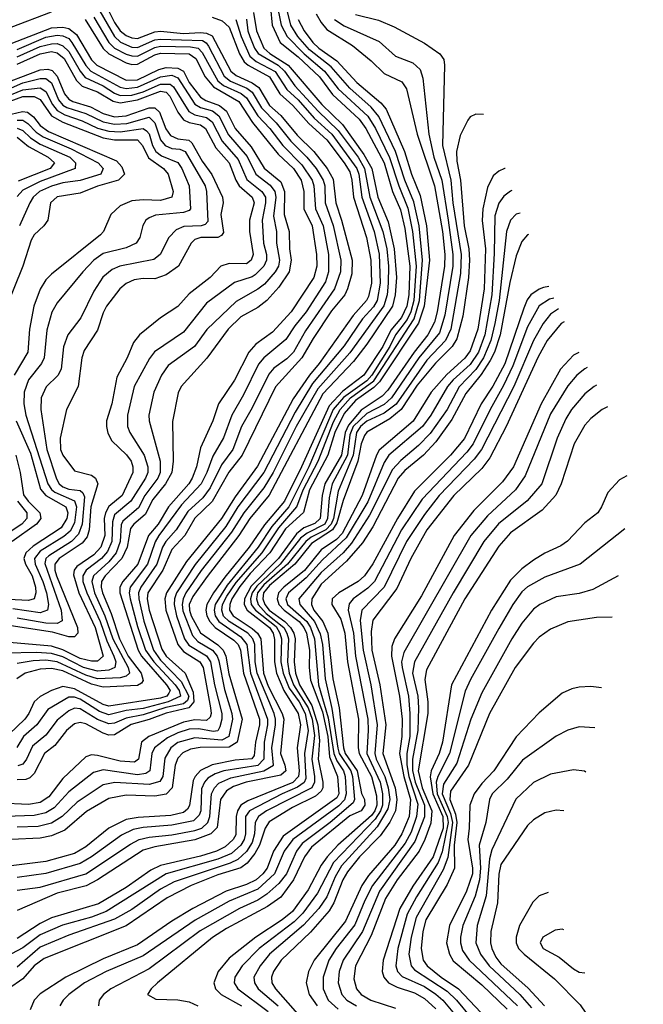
# Model space of a CAD drawing. Header units: inches. Extents: x 501365 to 657855, y 482276 to 547543.
# Tile 918 of 957: x 644259 to 646433, y 485076 to 488509. Entities that reach past the tile are written whole.
import ezdxf

# ---------------------------------------------------------------- set-up
doc = ezdxf.new("R2010")
doc.units = ezdxf.units.IN
doc.header["$MEASUREMENT"] = 0
doc.layers.add('A6448', color=7, linetype='Continuous')

msp = doc.modelspace()

# ---------------------------------------------------------------- linework, layer by layer
at = {"layer": 'A6448', "color": 5}
for points, elevation in [([(644250, 485473.4), (644330, 485484.6), (644489.2, 485530.7), (644645.6, 485634.4), (644676.2, 485650), (644710, 485658.1), (644790, 485666.4), (644870, 485681.5), (644893.8, 485690), (644915.6, 485710), (644922.2, 485730), (644927.7, 485810), (644937.8, 485830), (644953.8, 485846.2), (644994.8, 485865.2), (645110.6, 485890), (645144, 485910), (645138.3, 485970), (645151.4, 486050), (645150.6, 486070), (645145.9, 486090), (645087.1, 486230), (645080.4, 486270), (645079.1, 486330), (645071.7, 486350), (645054.2, 486370), (644989.1, 486410), (644970, 486429.6), (644964.1, 486450), (644966.6, 486470), (644980.9, 486499.1), (645014, 486546), (645105.1, 486650), (645162.9, 486737.1), (645225.6, 486810), (645247.7, 486870), (645300.1, 486970), (645353.5, 487106.5), (645376, 487150), (645412.6, 487190), (645494, 487250), (645634.1, 487465.9), (645653, 487530), (645663.8, 487670), (645651.4, 487790), (645633.9, 487873.9), (645602.3, 487950), (645569.3, 488050), (645511.5, 488171.5), (645484.4, 488204.4), (645409.8, 488270), (645344.6, 488344.6), (645270, 488404), (645229.3, 488450), (645204.5, 488490), (645184.4, 488570)], 4360), ([(645154.5, 488570), (645171.2, 488490), (645191.4, 488450), (645251.5, 488390), (645322.2, 488330), (645370, 488268.1), (645472.4, 488172.4), (645500, 488130), (645548.8, 488028.8), (645580.8, 487930), (645612.3, 487852.3), (645628.6, 487770), (645641.3, 487650), (645633.8, 487530), (645623.2, 487490), (645610, 487464), (645568.9, 487410), (645549.6, 487370), (645487.2, 487270), (645469.9, 487250), (645388.3, 487191.7), (645352.5, 487150), (645267.5, 486950), (645197.9, 486810), (645138.7, 486741.3), (645091.1, 486670), (644982.4, 486537.7), (644940.8, 486470), (644937.4, 486450), (644941, 486430), (644953.7, 486410), (645030, 486357.6), (645051.5, 486330), (645064.3, 486230), (645122.8, 486070), (645123.3, 486050), (645111.2, 485990), (645109.9, 485930), (645090, 485908.7), (644970.6, 485889.4), (644940.5, 485879.5), (644915.7, 485864.3), (644903, 485850), (644892.8, 485827.2), (644890.2, 485750), (644885.2, 485734.8), (644864.6, 485715.4), (644790, 485700.1), (644690, 485692.3), (644655.1, 485684.9), (644614.6, 485665.4), (644510, 485589.7), (644470, 485566.2), (644350, 485531.6), (644250, 485518.1)], 4340), ([(644560, 488560), (644590, 488499.8), (644610, 488470.7), (644630, 488454.4), (644650, 488445.5), (644670, 488443.8), (644730, 488466.5), (644750, 488469.2), (644830, 488461.5), (644890, 488464.2), (644910, 488461.9), (644930, 488453.2), (644995.5, 488330), (645014.2, 488314.2), (645070, 488289.4), (645092.5, 488272.5), (645129.9, 488210), (645170, 488174.7), (645226.1, 488106.1), (645284.7, 488050), (645331, 487990), (645352.5, 487952.5), (645361.2, 487870), (645381.7, 487810), (645417.9, 487670), (645416.8, 487623.2), (645402.6, 487570), (645392.4, 487550), (645346.6, 487493.4), (645282.5, 487397.5), (645243.4, 487330), (645150.8, 487229.2), (645035.3, 486990), (644988.6, 486931.4), (644930, 486829.1), (644869.4, 486770.6), (644835, 486710), (644790, 486662.1), (644758.3, 486590), (644706.5, 486510), (644703.5, 486490), (644710.4, 486450), (644754.4, 486314.4), (644770, 486290), (644835.8, 486230), (644864.5, 486164.5), (644866.2, 486130), (644848.5, 486110), (644770, 486091.3), (644710, 486068.5), (644648.2, 486051.8), (644590, 486014.8), (644570, 486014.4), (644550, 486020.8), (644490, 486053.7), (644470, 486058.6), (644450, 486053.8), (644421.9, 486030), (644382, 485978), (644345.9, 485950), (644310, 485880.1), (644294.4, 485865.6), (644280, 485860), (644250, 485857.8)], 4180), ([(645074.4, 488534.4), (645085.1, 488470), (645110.5, 488410), (645131.1, 488391.1), (645195.7, 488350), (645313, 488213), (645384.2, 488144.2), (645459.5, 488039.5), (645487, 487990), (645507.8, 487890), (645544, 487804), (645565.1, 487710), (645573.2, 487610), (645568.3, 487550), (645558.5, 487510), (645470, 487378.1), (645422.5, 487317.5), (645315.7, 487204.3), (645128.9, 486851.1), (645061.9, 486770), (645022.9, 486710), (644912.5, 486567.5), (644862.5, 486497.5), (644850, 486470), (644850.7, 486450), (644857.4, 486430), (644890, 486370.5), (644950, 486329.3), (644968.6, 486310), (644977.6, 486290), (644988, 486228), (645035, 486070), (645017.7, 485990), (644990, 485971.9), (644888.6, 485971.4), (644854.9, 485965.1), (644827.5, 485952.5), (644810, 485933.4), (644800.7, 485910), (644790.8, 485830), (644770, 485808.7), (644730, 485801.9), (644630, 485805.3), (644570, 485793.8), (644492.4, 485747.6), (644417.1, 485682.9), (644370, 485663.2), (644330, 485654.8), (644229.3, 485650)], 4280), ([(645133.2, 488550), (645139.5, 488490), (645167, 488430), (645230, 488380), (645304.7, 488310), (645350, 488248.3), (645442.5, 488162.5), (645466, 488130), (645529.5, 488009.5), (645559.3, 487910), (645586.5, 487846.5), (645601.5, 487781.5), (645619.9, 487650), (645615.4, 487550), (645609.2, 487510), (645590, 487471), (645553.7, 487426.3), (645525.6, 487370), (645458.8, 487270), (645385.8, 487214.2), (645337.8, 487162.2), (645242.2, 486950), (645182.1, 486830), (645112.4, 486747.6), (645059.2, 486670), (644974.9, 486565.1), (644934.6, 486510), (644912, 486470), (644908.4, 486450), (644912.1, 486430), (644922.4, 486410), (644941, 486390), (645005.8, 486345.8), (645020.4, 486330), (645029.3, 486310), (645040, 486230), (645095.2, 486070), (645095.5, 486050), (645081, 485990), (645076.8, 485943.2), (645068.1, 485931.9), (645010, 485926.8), (644930, 485910.3), (644889, 485891), (644870.5, 485870), (644864.3, 485855.7), (644850.8, 485769.2), (644844.3, 485755.6), (644830, 485744), (644786.4, 485733.6), (644672.6, 485727.4), (644630, 485720.1), (644570.5, 485690), (644490, 485624.9), (644450, 485602), (644350, 485573.9), (644230, 485558.6)], 4320), ([(644230, 488483.4), (644370, 488536)], 4120), ([(645293.3, 488530), (645310, 488499.6), (645330, 488475.5), (645419.1, 488419.1), (645485.1, 488365.1), (645530, 488321.6), (645592, 488292), (645608.1, 488268.1), (645645.3, 488110), (645705.6, 487930), (645732.9, 487770), (645741.1, 487690), (645740.4, 487650), (645714.6, 487490), (645705.2, 487454.8), (645682.4, 487410), (645634.2, 487350), (645543.2, 487216.8), (645523.3, 487196.7), (645450, 487147.2), (645405.1, 487094.9), (645394, 487070), (645381.6, 486990), (645323.4, 486890), (645314.2, 486850), (645306.5, 486770), (645287.6, 486752.4), (645250, 486736.8), (645223.7, 486716.3), (645161.7, 486630), (645066.6, 486533.4), (645043.3, 486490), (645041.6, 486470), (645052.1, 486450), (645130.6, 486390), (645142.6, 486370), (645148.1, 486348.1), (645147.7, 486270), (645154.9, 486230), (645179.7, 486170), (645230.6, 486090), (645238.5, 486050), (645226.4, 485970), (645233.5, 485890), (645231, 485870), (645211.5, 485848.5), (645054.3, 485785.7), (645030.3, 485769.7), (645018.6, 485750), (645014, 485730), (645012.9, 485667.1), (645004, 485650), (644975.2, 485624.8), (644945.3, 485610), (644890, 485592.4), (644750, 485560.2), (644716.9, 485543.1), (644630, 485483.3), (644534.4, 485425.6), (644370, 485377.6), (644330, 485357.6), (644250, 485305.3)], 4420), ([(645430, 488527.3), (645510, 488507.2), (645564.7, 488484.7), (645670, 488426.9), (645723.7, 488390), (645737.7, 488370), (645740.7, 488350), (645733.1, 488070), (645762.3, 487950), (645769.3, 487870), (645798.4, 487690), (645795.7, 487624.3), (645762.7, 487430), (645743.8, 487390), (645678.5, 487321.5), (645571.7, 487168.3), (645530, 487136.5), (645470, 487109.1), (645447.4, 487090), (645433.9, 487070), (645421.8, 486990), (645370, 486865.3), (645352.8, 486770), (645345.2, 486750), (645326.1, 486730), (645275.5, 486704.5), (645256.6, 486690), (645192.7, 486610), (645110, 486538.5), (645088.7, 486510), (645084.4, 486490), (645090.5, 486470), (645118.6, 486438.6), (645179.9, 486390), (645191, 486370), (645196, 486350), (645192.7, 486270), (645199.2, 486230), (645214.1, 486190), (645265.4, 486110), (645278.9, 486070), (645286.8, 486013.2), (645277.7, 485930), (645287.3, 485870), (645286.8, 485850), (645277.6, 485830), (645120.1, 485750), (645091.7, 485730), (645080.3, 485710), (645078.3, 485670), (645070, 485640.1), (645050, 485609), (645019.8, 485580.2), (644992.7, 485567.3), (644797.3, 485502.7), (644750, 485476.8), (644650, 485406.5), (644590, 485372.3), (644430, 485317), (644330, 485275.3), (644250, 485205.5)], 4460), ([(644538.8, 488538.8), (644589.9, 488450), (644611.1, 488431.1), (644650, 488413.4), (644670, 488412.2), (644730, 488438.6), (644750, 488441.5), (644896, 488436), (644909, 488429), (644917.2, 488417.2), (644972, 488312), (644994.2, 488294.2), (645050.8, 488270.8), (645070, 488256), (645102, 488202), (645153.7, 488150), (645205, 488085), (645260.8, 488030), (645292.5, 487990), (645316.8, 487950), (645322.5, 487930), (645324.2, 487870), (645351.9, 487791.9), (645379.1, 487670), (645377.8, 487630), (645356.9, 487570), (645255.5, 487424.5), (645213.3, 487350), (645190, 487326.5), (645145.5, 487294.5), (645127.3, 487272.7), (645070, 487155.3), (645032.8, 487090), (645001.9, 487010), (644963.2, 486956.8), (644922.9, 486877.1), (644897.9, 486842.1), (644845.8, 486794.2), (644804.8, 486730), (644768.9, 486690), (644757.5, 486670), (644736.8, 486610), (644681.9, 486530), (644673.8, 486510), (644674, 486490), (644692.2, 486412.2), (644726.1, 486310), (644750, 486276.2), (644821.8, 486201.8), (644849.2, 486150), (644844.4, 486135.6), (644830, 486123.1), (644768.9, 486111.1), (644690, 486085), (644630, 486073.9), (644590, 486055.6), (644570, 486053.3), (644530, 486069.1), (644470, 486105.4), (644450, 486108.2), (644430, 486099), (644390, 486066.1), (644350, 486013.6), (644303.7, 485976.3), (644282.6, 485930), (644270, 485913), (644253.1, 485906.9)], 4160), ([(644930, 488518.2), (644965, 488505), (644990, 488483.1), (645026.1, 488390), (645042.3, 488362.3), (645055.8, 488350), (645130.4, 488310), (645165.8, 488250), (645211.1, 488210), (645266.8, 488146.8), (645329.5, 488090), (645390.9, 488010), (645410, 487978.3), (645417.2, 487950), (645422.8, 487890), (645467.8, 487750), (645484, 487670), (645485.2, 487590), (645475.6, 487544.4), (645468.3, 487530), (645422.2, 487477.8), (645303.6, 487310), (645269.2, 487270), (645212.6, 487187.4), (645088, 486952), (645010, 486844.8), (644962.4, 486770), (644840.2, 486619.8), (644771.4, 486510), (644765.1, 486490), (644769.2, 486450), (644810.5, 486330), (644830, 486305.8), (644887.7, 486270), (644899.1, 486250), (644924.8, 486110), (644926.9, 486090), (644922.9, 486077.1), (644910, 486065), (644870, 486067.1), (644830, 486059.9), (644709.7, 486010), (644684.3, 485990), (644673.9, 485930), (644659.7, 485920.3), (644610, 485923.6), (644530, 485943.4), (644510, 485945), (644490, 485938.7), (644410, 485862.7), (644360.7, 485799.3), (644330, 485778.8), (644290, 485772.4), (644190, 485776.9)], 4220), ([(645356.5, 488510), (645390, 488487.3), (645513, 488433), (645570, 488381.9), (645630, 488358.8), (645655.8, 488335.8), (645664.8, 488304.8), (645685.1, 488110), (645703.1, 488030), (645730.8, 487950), (645753.1, 487810), (645769.4, 487690.6), (645768.9, 487650), (645741.8, 487478.2), (645722.9, 487417.1), (645650.2, 487330), (645556, 487190), (645530, 487167.6), (645470, 487136.3), (645422.1, 487090), (645410, 487061.3), (645401.9, 486990), (645349, 486890), (645338.4, 486841.6), (645332.9, 486770), (645322.5, 486750), (645261.2, 486718.8), (645238.6, 486701.4), (645167.6, 486610), (645085.9, 486534.1), (645069.9, 486510), (645063.8, 486490), (645066.4, 486470), (645080.8, 486450), (645153, 486393), (645166.6, 486370), (645171.8, 486350), (645170, 486270), (645177.7, 486230), (645198.6, 486178.6), (645233.8, 486130), (645254.1, 486090), (645265, 486030), (645252.2, 485950), (645257.1, 485862.9), (645251.2, 485848.7), (645227.5, 485832.5), (645173.9, 485810), (645060, 485750), (645046.7, 485730), (645047, 485670), (645042.3, 485650), (645029.8, 485630), (644998.1, 485601.9), (644950, 485581.8), (644769.9, 485530.1), (644560.8, 485399.2), (644510, 485379.4), (644408.4, 485351.6), (644330, 485317.8), (644270, 485272.8), (644190, 485230.2)], 4440), ([(645013.3, 488510), (645031.7, 488450), (645062, 488382), (645083.6, 488363.6), (645150, 488328.1), (645190, 488265.8), (645230, 488229.1), (645286.1, 488166.1), (645347.6, 488110), (645434.6, 487990), (645441.7, 487970), (645452.3, 487890), (645495.1, 487770), (645512, 487692), (645515.5, 487590), (645505.2, 487530), (645492.2, 487507.7), (645454.4, 487465.6), (645390, 487371.3), (645280, 487240.1), (645220, 487140), (645109.9, 486930.1), (645019.7, 486810), (644977.9, 486742.1), (644870.6, 486609.4), (644805.8, 486510), (644798.7, 486490), (644797.4, 486470), (644805.4, 486430), (644834, 486350), (644848.3, 486328.3), (644910, 486291.3), (644924.6, 486270), (644938.4, 486190), (644964.1, 486090), (644964.3, 486070), (644957.3, 486042.7), (644950.2, 486029.8), (644933.2, 486026.8), (644884.3, 486035.7), (644850, 486034.6), (644810, 486022.3), (644774.8, 486005.2), (644729.1, 485970), (644719.4, 485950), (644713.3, 485890), (644699.4, 485880.6), (644670, 485876.3), (644550, 485893.3), (644516, 485884), (644430, 485816.6), (644379.6, 485760.4), (644350, 485743), (644310, 485734.2), (644210, 485730)], 4240), ([(644487.7, 488510), (644550, 488408.9), (644570, 488389.7), (644630, 488358.8), (644650, 488353), (644670, 488354.3), (644730, 488386.9), (644750, 488392.9), (644850.5, 488390), (644873.3, 488373.4), (644905.6, 488310), (644934.5, 488274.5), (645023.6, 488223.6), (645070.9, 488150.9), (645160.6, 488040.6), (645214, 487990), (645241, 487950), (645250.4, 487910), (645250.2, 487850), (645279.1, 487790), (645294.4, 487690), (645294.9, 487650), (645284.6, 487610), (645205.7, 487490), (645140, 487420), (645082.5, 487377.5), (645058.2, 487350), (645008.3, 487251.7), (644952, 487170), (644932.5, 487110), (644890, 487016), (644876, 486950), (644860.9, 486910), (644848.3, 486890), (644778.3, 486810), (644741.6, 486750), (644708.6, 486710), (644671.5, 486610), (644619, 486550), (644608.3, 486530), (644608.3, 486510), (644672.1, 486310), (644684.1, 486290), (644771.4, 486190), (644783.7, 486170), (644779.4, 486160.6), (644772.7, 486150), (644750, 486143.5), (644570, 486115.7), (644550, 486120.9), (644450, 486176.2), (644410, 486183.8), (644370.1, 486170), (644330, 486148.9), (644310.2, 486129.8), (644291.3, 486090), (644276.6, 486070), (644222.9, 486017.1)], 4120), ([(644517.7, 488517.7), (644570, 488429.2), (644590.2, 488410.2), (644630, 488389.4), (644650, 488382.7), (644670, 488382.4), (644730, 488412.6), (644750, 488416.7), (644854.9, 488414.9), (644881.3, 488410), (644895.1, 488395.1), (644950, 488296.1), (644970, 488279.5), (645031.5, 488251.5), (645050, 488236.1), (645090, 488173.4), (645130.8, 488130), (645176.8, 488070), (645242.9, 488002.9), (645278.6, 487950), (645285.1, 487930), (645290.4, 487850), (645317.2, 487790), (645335.7, 487690), (645336.4, 487630), (645324.9, 487595.1), (645257.4, 487490), (645218.3, 487441.7), (645186.6, 487393.4), (645110, 487329.9), (645092.2, 487307.8), (645039.6, 487200.4), (644998.6, 487130), (644970, 487050.5), (644932.4, 486987.6), (644911.9, 486930), (644891.5, 486890), (644823.2, 486816.8), (644744.4, 486710), (644731.3, 486688.7), (644704.3, 486610), (644644.9, 486530), (644640.8, 486510), (644644.7, 486490), (644670, 486393.3), (644698.3, 486310), (644727.2, 486270), (644801.8, 486190), (644815.6, 486170), (644819.5, 486150), (644777.2, 486130), (644690, 486107.2), (644630, 486100.6), (644570, 486084.9), (644537.1, 486097.2), (644470, 486139.5), (644450, 486146.5), (644430, 486147.2), (644356.9, 486103.1), (644318.7, 486050), (644272.7, 486010), (644248.8, 485971.2)], 4140), ([(645050.4, 488510.4), (645054.8, 488470), (645061.8, 488450), (645078.3, 488410), (645091.1, 488391.1), (645159.9, 488350), (645182.1, 488330), (645218.3, 488278.3), (645299.5, 488190), (645370, 488122.2), (645438.7, 488030), (645461.6, 487990), (645480.2, 487890), (645525.8, 487770), (645538.8, 487710), (645544.6, 487650), (645544.4, 487590), (645540.5, 487550), (645529.2, 487510.8), (645410, 487347.4), (645298.1, 487221.9), (645222.7, 487090), (645142.5, 486930), (645110, 486876.8), (645040.8, 486790), (644997.9, 486722.1), (644892.2, 486587.8), (644838.4, 486510), (644829.2, 486490), (644825.4, 486470), (644827.6, 486447.6), (644861.7, 486361.7), (644880.5, 486340.5), (644931.2, 486310), (644947.3, 486290), (644953.4, 486273.4), (644973.1, 486173.1), (644998.8, 486090), (645001.1, 486070), (644988, 486010), (644963.8, 485996.2), (644870, 486004.6), (644810.9, 485989.1), (644786.6, 485970), (644765.7, 485934.3), (644758.6, 485870), (644747.4, 485852.6), (644710, 485841.9), (644591.4, 485848.6), (644550, 485840.5), (644459.4, 485780.6), (644407.7, 485730), (644370, 485707.1), (644324.1, 485695.9), (644250, 485693.4)], 4260), ([(645229.8, 488509.8), (645251.3, 488470), (645281.2, 488430), (645302.2, 488410), (645365.4, 488365.4), (645434.9, 488290), (645518.8, 488218.8), (645536.8, 488196.8), (645600.4, 488050), (645625.6, 487970), (645655.8, 487895.8), (645677.2, 487790), (645688, 487670), (645669.3, 487510), (645649.5, 487450.5), (645513.5, 487246.5), (645493.6, 487226.4), (645430, 487181.5), (645390, 487135.7), (645358.2, 487070), (645333.7, 486990), (645270.1, 486870), (645248.9, 486791.1), (645186.1, 486733.9), (645131.3, 486650), (645062.5, 486577.4), (645027, 486533), (644999.1, 486490), (644991.3, 486470), (644990.9, 486450), (645002.9, 486430), (645070, 486386.4), (645088.6, 486370), (645099.8, 486350), (645109.2, 486230), (645125.2, 486185.2), (645174.5, 486090), (645179.7, 486070), (645168.2, 485950), (645183.9, 485910), (645186.9, 485890), (645170, 485874.7), (645049.3, 485850.7), (645004.8, 485835.2), (644980.2, 485819.8), (644958.9, 485790), (644947.7, 485692.3), (644926, 485670), (644870, 485649.5), (644730, 485624.9), (644690, 485613.5), (644530, 485509.5), (644490.7, 485489.3), (644390, 485463.5), (644250, 485402.9)], 4380), ([(644230, 488425.9), (644370, 488480.7), (644410, 488483.2), (644430, 488478.5), (644457.4, 488457.4), (644509.3, 488369.4), (644527.8, 488350), (644630, 488297.7), (644670, 488298.9), (644744, 488336), (644770, 488342), (644810, 488340.4), (644830, 488330), (644850.5, 488290), (644890, 488238.9), (644907.7, 488227.7), (644955.5, 488210), (644979.9, 488190), (645010, 488129.5), (645065.7, 488065.7), (645111.9, 487991.9), (645170, 487943.2), (645182.8, 487910), (645181, 487830), (645198.9, 487770), (645199.6, 487710), (645205.2, 487670), (645198.9, 487630), (645163.2, 487576.8), (645121.3, 487530), (645090, 487506), (645030, 487473.2), (644985.8, 487430), (644911.6, 487328.5), (644822.5, 487230), (644812.1, 487207.9), (644791.5, 487108.5), (644794.3, 486970), (644789.4, 486930), (644767.2, 486890), (644723.9, 486836.1), (644696.6, 486783.4), (644656.9, 486750), (644645.2, 486734.8), (644633.9, 486670), (644615.7, 486630), (644557.5, 486570), (644544.8, 486550), (644543.3, 486530), (644548.2, 486510), (644577.9, 486437.9), (644607, 486350), (644637.2, 486290), (644682.7, 486230), (644690, 486205.3), (644684.3, 486195.7), (644670, 486187.9), (644550, 486181.7), (644510, 486192.4), (644410, 486239), (644370, 486246.4), (644330, 486244.4), (644277.8, 486230), (644249.2, 486210.8)], 4080), ([(644250, 488405.5), (644350, 488447.9), (644390, 488454.8), (644410, 488453.2), (644430, 488443.1), (644441.4, 488430), (644489.5, 488349.5), (644506.8, 488330), (644610, 488274.1), (644630, 488269.2), (644670, 488273.7), (644750, 488310.2), (644790, 488316.2), (644810, 488306.6), (644870, 488214.1), (644890, 488203.3), (644931.3, 488191.3), (644953.8, 488173.8), (644987.6, 488107.6), (645051.9, 488031.9), (645082.7, 487970), (645132.2, 487932.2), (645148.2, 487910), (645152, 487890), (645144.1, 487824.1), (645154.6, 487770), (645154.8, 487730), (645165.2, 487670), (645161.4, 487650), (645150, 487630.3), (645112.8, 487587.2), (645090, 487569), (645013.9, 487526.1), (644911.3, 487428.7), (644868.7, 487370), (644777.1, 487302.9), (644753.5, 487270), (644726.8, 487210), (644708.9, 487130), (644710.1, 487110.1), (644749.3, 486970), (644749.2, 486930), (644741.3, 486910), (644695.5, 486850), (644672.9, 486807.1), (644619.1, 486760.9), (644612.5, 486747.5), (644609.2, 486690), (644595.2, 486650), (644570, 486618.5), (644517, 486570), (644510.7, 486550), (644520.2, 486510), (644555.9, 486430), (644583.7, 486350), (644637.1, 486250), (644641.9, 486230), (644630, 486220.4), (644610, 486214.5), (644530, 486210.5), (644490, 486223.9), (644390, 486269.5), (644350, 486275.1), (644306.6, 486273.4), (644250, 486263.6)], 4060), ([(644250, 488379.5), (644330, 488415.3), (644370, 488425.4), (644390, 488425.6), (644410, 488418.3), (644430, 488398), (644470, 488329.5), (644487.6, 488307.6), (644550, 488278.6), (644590, 488252.6), (644610, 488245.3), (644650, 488246), (644690, 488257.8), (644750, 488284.2), (644784.2, 488284.3), (644795.4, 488275.4), (644848.8, 488188.8), (644870, 488177.5), (644910, 488168.1), (644930, 488153), (644965.5, 488085.5), (645021.1, 488021.1), (645051.5, 487951.5), (645102.9, 487910), (645115.6, 487890), (645116.1, 487870), (645104.1, 487810), (645109.1, 487730), (645119.2, 487690), (645119.1, 487670), (645110, 487649.9), (645080.6, 487619.4), (645070, 487612.1), (645007.6, 487592.4), (644910, 487520.9), (644830, 487419.4), (644729, 487351), (644712.1, 487327.9), (644658.5, 487230), (644635.5, 487130), (644635.5, 487090), (644642.9, 487070), (644693.6, 486990), (644706.3, 486950), (644705.8, 486930), (644697.6, 486910), (644646.4, 486830), (644590, 486782.7), (644582.5, 486757.5), (644580.9, 486690), (644565.1, 486654.9), (644544, 486630), (644491, 486590), (644479.7, 486570), (644479.7, 486550), (644492.7, 486510), (644539.9, 486410), (644563, 486343), (644587.4, 486290), (644594.2, 486270), (644590.7, 486250), (644570, 486240.3), (644530, 486237.7), (644481.9, 486250), (644410, 486287), (644370, 486299.3), (644317.3, 486302.7), (644210, 486300.2)], 4040), ([(644250, 488354.2), (644330, 488389.5), (644370, 488398), (644390, 488394.1), (644413.8, 488373.8), (644457, 488297), (644477.1, 488277.1), (644530, 488257.5), (644585.2, 488225.2), (644610, 488219.6), (644669.7, 488229.7), (644750, 488259.7), (644770, 488256.2), (644782.3, 488242.3), (644810, 488186.9), (644830, 488160.3), (644850, 488150.4), (644890, 488142.6), (644907.2, 488130), (644942.6, 488062.6), (644989.4, 488009.4), (645012.2, 487950), (645024.5, 487930), (645070, 487890), (645076.8, 487870), (645060.5, 487810), (645059.9, 487770), (645073, 487690), (645065.8, 487670), (645050, 487658.2), (644990, 487658.7), (644960.7, 487650), (644923.6, 487610), (644850, 487552.9), (644810, 487509.4), (644750.2, 487470), (644676.4, 487410), (644656.2, 487383.8), (644634.2, 487330), (644597.3, 487262.7), (644580.5, 487170), (644562.2, 487110), (644561.8, 487090), (644566.8, 487066.8), (644580.6, 487040.6), (644631.7, 486991.7), (644647.9, 486970), (644653.9, 486950), (644653.9, 486930), (644616.9, 486850), (644570, 486811.3), (644558, 486790), (644554.1, 486770), (644555.9, 486710), (644541.6, 486670), (644517.2, 486642.8), (644458.2, 486601.8), (644449, 486590), (644447.1, 486572.9), (644465.4, 486510), (644522.7, 486390), (644550, 486289.9), (644530, 486272.1), (644510, 486271.8), (644470, 486281.2), (644410, 486311.7), (644370, 486324.3), (644223.1, 486336.9)], 4020), ([(644170, 488274.4), (644330, 488334.3), (644357, 488337), (644372.1, 488332.1), (644390, 488312.3), (644415.5, 488250), (644430, 488232.1), (644444, 488224), (644505.7, 488205.7), (644550, 488181.6), (644590, 488170.5), (644630, 488173.5), (644710, 488201.2), (644730, 488201.2), (644746.2, 488186.2), (644768.6, 488128.6), (644784.8, 488104.8), (644810, 488093.7), (644848.5, 488088.5), (644859.6, 488079.6), (644895.2, 488015.2), (644929.5, 487969.5), (644965.9, 487890), (644968.6, 487870), (644960.6, 487830), (644970, 487767.4), (644963.2, 487756.8), (644950, 487750), (644890.3, 487749.7), (644870, 487742.1), (644857.1, 487730), (644812.4, 487650), (644770, 487619.8), (644730, 487605.8), (644690, 487607), (644658.2, 487601.8), (644630.6, 487589.4), (644608.2, 487570), (644562.1, 487510), (644550, 487487.2), (644530, 487426.4), (644484.2, 487355.8), (644476.4, 487330), (644462.6, 487230), (644422.7, 487150), (644400.2, 487050), (644401.9, 487010), (644409.1, 486990), (644450, 486935.8), (644510, 486920.8), (644523.1, 486910), (644531.2, 486890), (644507, 486810), (644501.3, 486730), (644493.9, 486706.1), (644476.5, 486683.5), (644396.6, 486630), (644382, 486610), (644381.8, 486590), (644387.9, 486570), (644460.2, 486390), (644461.5, 486370), (644450, 486357.2), (644430, 486357.4), (644373.3, 486373.3), (644230, 486395.8)], 3980), ([(644190, 488254.4), (644270, 488288.4), (644330, 488304.6), (644350, 488304.4), (644370, 488289.1), (644394.7, 488230), (644410, 488211.4), (644423.3, 488203.3), (644490, 488181.8), (644550, 488152.5), (644590, 488144.3), (644632.3, 488147.7), (644710, 488169.1), (644729.9, 488149.9), (644750, 488090.1), (644765.9, 488070), (644790, 488059.9), (644817.5, 488057.5), (644836.1, 488050), (644905.5, 487930), (644910.3, 487909.7), (644914.7, 487805.3), (644905.5, 487794.5), (644892.3, 487790), (644832, 487788), (644804.2, 487775.8), (644779.5, 487750), (644749, 487690), (644727.3, 487672.7), (644608.3, 487650), (644581.8, 487638.2), (644549.1, 487610.9), (644517.2, 487562.8), (644472.4, 487470), (644426.8, 487410), (644411.7, 487368.3), (644403.2, 487290), (644391.7, 487268.3), (644351, 487229), (644334, 487190), (644332.9, 487150), (644354.3, 487010), (644387.5, 486907.5), (644397.3, 486890), (644410, 486880.2), (644430, 486872.5), (644470, 486867.3), (644479.4, 486859.4), (644485.3, 486845.3), (644476.6, 486750), (644464.4, 486715.6), (644439.3, 486690), (644360.2, 486639.8), (644350.7, 486630), (644347, 486613), (644404.2, 486450), (644407.1, 486412.9), (644390, 486403.7), (644350, 486404.4), (644250, 486422.7)], 3960), ([(644190, 488232.4), (644270, 488264.7), (644330, 488271.6), (644350, 488258.7), (644373.2, 488213.2), (644390, 488192.4), (644416.9, 488176.9), (644476.9, 488156.9), (644531, 488131), (644570, 488120), (644610, 488117.8), (644689.8, 488129.8), (644701.6, 488121.6), (644710.7, 488110.7), (644722.7, 488070), (644733.9, 488050), (644753.9, 488033.9), (644810, 488011.2), (644824.8, 487990), (644850.6, 487930), (644855.1, 487850), (644850, 487843.7), (644830, 487837.1), (644732.8, 487827.2), (644710, 487818.2), (644699.4, 487810), (644688.4, 487791.6), (644677.8, 487750), (644665.4, 487730), (644630, 487713.7), (644550, 487693.4), (644517.2, 487670), (644479.2, 487630), (644390, 487521.8), (644371, 487489), (644353.5, 487426.5), (644344.3, 487330), (644335.6, 487310), (644290, 487252.7), (644275.3, 487210), (644274.1, 487170), (644280.9, 487130), (644357.6, 486890), (644370.5, 486870.5), (644382, 486862), (644450, 486831.8), (644457.2, 486810), (644450, 486754.1), (644434.7, 486725.3), (644413.4, 486706.6), (644330, 486655.9), (644311.2, 486630), (644313.4, 486610), (644340.1, 486550), (644352.4, 486510), (644359.9, 486470), (644356.2, 486450), (644330, 486441.1), (644234.7, 486454.7)], 3940), ([(644190, 488212.4), (644270, 488240.9), (644310, 488241.3), (644330.4, 488230.4), (644370, 488174.3), (644410, 488151.9), (644550, 488096.8), (644590, 488090), (644670, 488089.8), (644687.1, 488070), (644707.9, 488027.9), (644760.3, 487990), (644776.5, 487970), (644793.9, 487910), (644790.1, 487890), (644750, 487878.1), (644690, 487880.9), (644650, 487877.3), (644610, 487859.9), (644577.2, 487830), (644551.2, 487770), (644541.1, 487758.9), (644370, 487621.9), (644350, 487601.5), (644330, 487569.2), (644308.4, 487510), (644293.7, 487430), (644288.1, 487350), (644239.5, 487270)], 3920), ([(644210, 488174.9), (644269.5, 488189.5), (644286.9, 488186.9), (644307.8, 488170), (644330, 488140.6), (644359.8, 488119.8), (644597.2, 488017.2), (644615.7, 487995.7), (644625.1, 487970), (644603.9, 487950), (644530, 487928.3), (644470, 487904.4), (644390, 487891.9), (644366.1, 487870), (644356.8, 487810), (644343.9, 487790), (644310, 487759.1), (644299.2, 487740.8), (644270.7, 487650), (644210, 487499.1)], 3880), ([(645876.4, 488178.8), (645850, 488180.2), (645830, 488170.8), (645821.2, 488158.8), (645794.7, 488105.2), (645782.3, 488050), (645783.8, 488016.2), (645795.7, 487950), (645808.5, 487790), (645825.5, 487710), (645827.2, 487670), (645824.4, 487610), (645804.7, 487475.3), (645783.4, 487396.6), (645767, 487370), (645708.3, 487311.7), (645645.4, 487234.6), (645589.7, 487150.3), (645550, 487117.1), (645470, 487070.4), (645461.4, 487058.6), (645450.2, 487030), (645437.7, 486970), (645387.3, 486832.7), (645365.3, 486754.7), (645350.2, 486730), (645277.1, 486682.9), (645218.7, 486610), (645130, 486536), (645109.4, 486510), (645106.5, 486490), (645114.1, 486470), (645128.9, 486450), (645183.3, 486410), (645203.8, 486390), (645215.1, 486370), (645219.3, 486350), (645216.4, 486270), (645220.6, 486230), (645234.8, 486190), (645278.1, 486118.1), (645298.8, 486050), (645304.9, 485995.1), (645300.2, 485930), (645316.2, 485850), (645316.5, 485830), (645310, 485819), (645290, 485801.8), (645210, 485761.5), (645128.4, 485711.6), (645114.9, 485690), (645095.7, 485630), (645078.6, 485601.4), (645052.7, 485567.3), (645030, 485551.2), (644950, 485526.9), (644856.6, 485490), (644773.2, 485446.8), (644630, 485349.5), (644344.4, 485235.6), (644310, 485209.4), (644270, 485164.9), (644219.6, 485130)], 4480), ([(644250, 488159.1), (644270, 488158.4), (644287.5, 488147.6), (644316.4, 488116.4), (644340.7, 488100.7), (644438.8, 488058.8), (644533.3, 488010), (644549.7, 487990), (644541.5, 487970), (644470, 487947.8), (644410, 487940), (644370, 487928.9), (644328.4, 487910), (644306.7, 487890), (644294.6, 487870), (644258.1, 487790)], 3860), ([(644250, 488131), (644270, 488122.4), (644297, 488097), (644330, 488075.3), (644433.6, 488030), (644454.2, 488010), (644452.8, 487990), (644330, 487944.9), (644270, 487914.7), (644250, 487892.1)], 3840), ([(644250, 488100), (644290, 488067), (644358.1, 488030), (644380.8, 488010), (644365.1, 487990), (644253.9, 487946.1)], 3820), ([(645952.3, 487990.2), (645950, 487989.9), (645930, 487981.4), (645910, 487965), (645890, 487924.5), (645873.5, 487850), (645871.7, 487808.3), (645883, 487710), (645878.7, 487570), (645856.9, 487430), (645830, 487354), (645811.3, 487328.7), (645748.6, 487271.4), (645694.3, 487210), (645631.3, 487108.7), (645512.6, 487007.4), (645502.8, 486990), (645453.3, 486850), (645383.1, 486716.9), (645363.3, 486696.7), (645310, 486660), (645251.7, 486588.3), (645180.1, 486530), (645162, 486510), (645156.5, 486490), (645162.5, 486470), (645180.7, 486450), (645233.8, 486410), (645250.4, 486390), (645258.9, 486370), (645269.9, 486310.1), (645268.6, 486250), (645273.5, 486206.5), (645315.1, 486095.1), (645333.2, 486010), (645338.9, 485938.9), (645366.9, 485870), (645372.4, 485810), (645364.4, 485795.6), (645177.8, 485662.2), (645144.6, 485610), (645122.5, 485550), (645107.2, 485530), (645083.4, 485510), (645050, 485492.9), (644978.8, 485470), (644863.3, 485410), (644790, 485365.9), (644670, 485282.8), (644550, 485233.9), (644419.6, 485170), (644330, 485111.6), (644310.1, 485090), (644295.8, 485055.8)], 4520), ([(645974.5, 487913.2), (645970, 487911.6), (645946.8, 487893.2), (645930, 487869.2), (645915.2, 487824.8), (645913.5, 487693.5), (645904.9, 487550), (645880.5, 487410), (645859.2, 487350), (645830, 487306.3), (645770, 487253.4), (645750.4, 487230), (645693, 487130), (645664, 487090), (645546.3, 486990), (645530, 486965.1), (645472.4, 486827.6), (645397.9, 486702.1), (645314.4, 486625.6), (645257.4, 486562.6), (645195.8, 486510), (645186.9, 486490), (645193.1, 486470), (645260, 486410), (645273.2, 486390), (645287.5, 486350), (645301, 486190), (645335.1, 486075.1), (645354.3, 485950), (645364.7, 485924.7), (645388.2, 485890), (645393.7, 485870), (645397.7, 485810), (645391.3, 485788.7), (645372.4, 485767.6), (645211.9, 485650), (645181.4, 485610), (645147.9, 485530), (645090, 485476.7), (644990, 485435.6), (644870.9, 485369.1), (644690, 485245.2), (644560.1, 485190), (644485.4, 485150), (644430.7, 485110), (644410.7, 485090), (644399.5, 485070)], 4540), ([(646004.3, 487834.8), (645990, 487830.4), (645970, 487810.5), (645956.6, 487770), (645930.3, 487530), (645916.2, 487450), (645902.3, 487390), (645876.8, 487330), (645850, 487289.6), (645790.9, 487229.1), (645750, 487149.6), (645690, 487066.4), (645650, 487023.9), (645587.5, 486972.5), (645559.3, 486940.7), (645478.3, 486781.7), (645416, 486684), (645387.1, 486650), (645310, 486581.5), (645232.7, 486490), (645235.5, 486470), (645286.9, 486410), (645307, 486367), (645314.4, 486330), (645324, 486210), (645347.1, 486107.1), (645368.8, 485968.8), (645373.1, 485950), (645413.3, 485890), (645419.2, 485870), (645426.8, 485790), (645422.1, 485777.9), (645341.5, 485710), (645243.6, 485636.4), (645224.4, 485610), (645189, 485530), (645162.9, 485497.1), (645120.9, 485459.1), (645090, 485438.4), (645025, 485410), (644888, 485332), (644710, 485199.6), (644576.8, 485130), (644551.5, 485110), (644536.6, 485090), (644534.5, 485070)], 4560), ([(646032.8, 487759.7), (646030, 487759.1), (646010, 487736.2), (645990, 487686.2), (645967.6, 487592.4), (645934.6, 487410), (645914.3, 487350), (645899.4, 487320.6), (645867.6, 487272.4), (645814.5, 487205.5), (645765.5, 487114.5), (645710, 487036.6), (645666.5, 486990), (645602.4, 486937.6), (645579.2, 486910), (645490, 486740.6), (645454.7, 486685.3), (645398.9, 486621.1), (645310, 486540.5), (645277.3, 486490), (645276, 486470), (645285.2, 486450), (645316.5, 486410), (645333, 486370), (645351, 486210), (645373.2, 486110), (645388.2, 485970), (645394.2, 485950), (645436.1, 485890), (645450.5, 485810.5), (645460.9, 485790), (645462.8, 485770), (645449.9, 485750.1), (645410, 485732.7), (645276.1, 485623.9), (645252.4, 485590), (645214, 485510), (645170, 485449.7), (645123.6, 485416.4), (644980.2, 485339.8), (644931.1, 485308.9), (644739.1, 485150), (644717, 485130), (644705.2, 485110), (644733.6, 485093.6), (644810, 485091.2), (644850, 485084), (644879.9, 485070)], 4580), ([(646104.2, 487578.6), (646085.3, 487574.7), (646070, 487569.7), (646041.1, 487550), (646028.2, 487531.8), (646016.9, 487503.1), (645951, 487309), (645908.9, 487231.1), (645868.5, 487170), (645810, 487048.9), (645761, 486990), (645635.1, 486864.9), (645576.1, 486770), (645490, 486612.1), (645461, 486570), (645438.8, 486550), (645371.7, 486510), (645348.3, 486490), (645347.2, 486470), (645378.5, 486418.5), (645392.6, 486370), (645402.3, 486270), (645440.4, 486070), (645439, 485970), (645442.6, 485950), (645485.4, 485870), (645502.7, 485802.7), (645504.1, 485770), (645497.8, 485750), (645486.3, 485733.7), (645368.6, 485630), (645330.6, 485590), (645310, 485561), (645265.1, 485474.9), (645210, 485399.3), (645174.5, 485370), (645083, 485310), (644990, 485236.3), (644951.7, 485190), (644935.7, 485150), (644941.3, 485130), (644961.5, 485110), (645032.3, 485070)], 4620), ([(646121.6, 487537.9), (646106, 487534), (646070, 487511), (646030, 487438.5), (645978, 487302), (645946.4, 487233.6), (645899.1, 487150), (645840.4, 487030), (645818.5, 487001.5), (645662.5, 486837.5), (645590, 486729.6), (645496.4, 486550), (645473.2, 486526.8), (645421.8, 486490), (645407.8, 486472.2), (645404.9, 486450), (645423.3, 486370), (645430, 486290), (645472.5, 486070), (645474.5, 486030), (645469.2, 485950), (645515.5, 485850), (645524, 485810), (645523.7, 485770), (645516.9, 485750), (645498.7, 485721.3), (645352.8, 485570), (645297.5, 485462.6), (645246.2, 485393.8), (645216.3, 485363.7), (645094.5, 485270), (645034.7, 485210), (645009.4, 485170), (645007.1, 485150), (645020.1, 485130), (645125.8, 485050)], 4640), ([(646137.5, 487500.9), (646110, 487482.6), (646083.7, 487450), (646050, 487390.8), (645982.3, 487230), (645869.8, 487010), (645843.8, 486976.3), (645722.1, 486850), (645670, 486784.2), (645607.9, 486690), (645529.6, 486530.4), (645452.1, 486450), (645446.4, 486413.6), (645456.9, 486310), (645483.4, 486190), (645505.6, 486050), (645496.8, 485950), (645501.9, 485930), (645532.1, 485870), (645544.4, 485830), (645549.2, 485790), (645543.2, 485756.8), (645505.1, 485694.9), (645381.2, 485558.8), (645359.6, 485520.4), (645329.7, 485450), (645302.2, 485410), (645248.9, 485351.1), (645130.6, 485250), (645097.7, 485210), (645075.6, 485170), (645077.6, 485150), (645091, 485130), (645159.8, 485070)], 4660), ([(646156.9, 487455.6), (646146.9, 487450), (646098.3, 487390), (646067, 487333), (645955.7, 487090), (645898.4, 486981.6), (645870, 486944), (645773.1, 486850), (645678.3, 486730), (645622.3, 486630), (645574.1, 486525.9), (645490, 486415.6), (645484.3, 486375.7), (645486.6, 486310), (645514.4, 486190), (645535.4, 486050), (645525.3, 485950), (645568.5, 485830), (645574.5, 485790), (645569.3, 485750), (645549.3, 485710.7), (645516.5, 485663.5), (645444.2, 485590), (645402.3, 485537.7), (645386.3, 485510), (645354.7, 485430), (645337.9, 485402.1), (645272.7, 485327.3), (645171.2, 485230), (645144.2, 485190), (645137, 485170), (645138.8, 485150), (645151.5, 485130), (645263, 485003)], 4680), ([(646209.1, 487348.4), (646190, 487338.7), (646145.1, 487290), (646077.8, 487170), (645980.6, 486950), (645943, 486897), (645842.8, 486797.2), (645773.5, 486710), (645659.5, 486500.5), (645566.1, 486350), (645557.2, 486322.8), (645555.8, 486290), (645583.2, 486150), (645592.4, 486070), (645592, 486010), (645583, 485950), (645597.9, 485870), (645622, 485790), (645616.8, 485730), (645591.5, 485670), (645566.8, 485630), (645475.5, 485524.5), (645451.6, 485490), (645394.8, 485365.2), (645285.9, 485230), (645265.9, 485190), (645257.4, 485150), (645268.8, 485110), (645296.4, 485070)], 4720), ([(646237.4, 487295.9), (646230, 487292.1), (646201.5, 487270), (646170, 487232.4), (646110, 487134.5), (646021.6, 486918.4), (645987.8, 486870), (645890, 486779.1), (645832.1, 486710), (645598, 486302), (645590.6, 486270), (645592.1, 486250), (645615.3, 486150), (645619.7, 486090), (645619, 486010), (645608.4, 485950), (645609.1, 485910.9), (645615.4, 485870), (645646.8, 485773.2), (645643.1, 485730), (645623.7, 485676.3), (645602.6, 485637.4), (645489.3, 485490), (645462.2, 485437.8), (645427.2, 485352.8), (645362.9, 485270), (645337.4, 485230), (645317.5, 485170), (645317.1, 485130), (645334.8, 485090), (645370, 485059.2)], 4740), ([(646270.5, 487234.6), (646261.5, 487230), (646230, 487204.4), (646182.5, 487150), (646162.9, 487117.1), (646132.8, 487050), (646080.1, 486890), (646028.6, 486831.4), (645929, 486751), (645877.3, 486690), (645769.9, 486510.1), (645635.1, 486270), (645629.1, 486230), (645647.1, 486150), (645649.7, 486109.7), (645646.8, 486030), (645629.1, 485930.9), (645629.1, 485890.9), (645638.5, 485850), (645670.1, 485770), (645670, 485729.3), (645637.2, 485642.8), (645513.4, 485470), (645453.9, 485330), (645387.1, 485230), (645372.8, 485190), (645370.1, 485150), (645382.4, 485110), (645399.9, 485090), (645434, 485070)], 4760), ([(646308.2, 487159.2), (646290, 487149.3), (646250, 487118.5), (646230, 487095.7), (646192.1, 487030), (646147.5, 486890), (646128.5, 486851.5), (646080.8, 486799.2), (645970, 486719.6), (645930, 486673.6), (645810.7, 486489.3), (645677.9, 486242.1), (645671.2, 486208.8), (645682.4, 486130), (645681.6, 486090), (645647.9, 485890), (645662.5, 485830), (645695.7, 485750), (645692.5, 485707.5), (645672, 485650), (645651.5, 485610), (645575.7, 485510), (645535.1, 485444.9), (645484.4, 485315.6), (645429.5, 485210), (645424.1, 485164.1), (645433.1, 485130), (645449.4, 485109.4), (645483.1, 485090), (645570, 485062.5)], 4780), ([(644246.5, 487110), (644297.4, 486997.4), (644331.7, 486871.7), (644350, 486850), (644420, 486810), (644427, 486790), (644424.1, 486770), (644403.3, 486736.7), (644306.4, 486673.6), (644280.5, 486650), (644273.4, 486630), (644279.3, 486610), (644302.1, 486570), (644314.6, 486530), (644315.6, 486510), (644310.1, 486490), (644290, 486484), (644150, 486490.9)], 3920), ([(644246, 486990), (644260.8, 486930), (644272.4, 486852.4), (644288.3, 486830), (644329.3, 486790), (644333.4, 486770), (644318.2, 486750), (644233.5, 486690)], 3880), ([(646375.4, 486918.7), (646350, 486904.4), (646310, 486859.8), (646288, 486810), (646274.3, 486790), (646230, 486754.4), (646168.9, 486691.1), (646145.8, 486674.2), (646090, 486649.1), (646050, 486624.8), (646010, 486594.5), (645970, 486554.2), (645904, 486450), (645764.6, 486190), (645733.2, 485990), (645722.2, 485950), (645694.3, 485890), (645690.6, 485869.4), (645699.2, 485810), (645734.4, 485730), (645735.4, 485690), (645700.9, 485590), (645630, 485487.8), (645584.3, 485410), (645526.3, 485230), (645522.4, 485190), (645528.4, 485170), (645545.3, 485150), (645575, 485135), (645635.1, 485115.1), (645670, 485095.5), (645710, 485059.6)], 4820), ([(644251.1, 486830), (644283.5, 486790), (644284.4, 486770), (644266.2, 486750), (644208.7, 486711.3)], 3860), ([(646368.6, 486733.6), (646212.8, 486610), (646090, 486564.9), (646030, 486531.9), (646010, 486514), (645978.7, 486470), (645930, 486386.6), (645831.3, 486208.7), (645812.6, 486167.4), (645757.4, 485950), (645716.5, 485870), (645711.7, 485850), (645714.5, 485810), (645750, 485730), (645753.5, 485710), (645732.7, 485607.3), (645717.9, 485570), (645642.2, 485450), (645610, 485390), (645577.5, 485270), (645571.1, 485210), (645576.5, 485190), (645592.2, 485172.2), (645670, 485137.7), (645710, 485111.5), (645734.1, 485090), (645810, 484999.9)], 4840), ([(646345.5, 486569.7), (646257.4, 486522.6), (646210, 486508), (646130, 486496.4), (646072.8, 486470), (646050, 486453.5), (646010, 486404.6), (645975.5, 486350), (645870, 486162), (645832.4, 486070), (645783.7, 485916.3), (645736.9, 485843.1), (645732.4, 485810), (645760.8, 485740.8), (645768, 485710), (645751.9, 485588.1), (645735.9, 485544.1), (645641.4, 485378.6), (645624.1, 485310), (645615.8, 485250), (645623.9, 485210), (645635.7, 485195.7), (645750, 485121.6), (645782.3, 485090), (645831.9, 485030)], 4860), ([(646325.2, 486426.2), (646270, 486424.3), (646170, 486409.4), (646110, 486384.2), (646070, 486355.6), (646050, 486335.5), (645986.4, 486250), (645896.8, 486090), (645823.4, 485910), (645761, 485819), (645759.1, 485790), (645778.2, 485738.2), (645782.8, 485710), (645773.8, 485630), (645775, 485550), (645750, 485493), (645675.3, 485370), (645665.2, 485330), (645658.6, 485270), (645666.3, 485230), (645679.9, 485210), (645728.3, 485170), (645789.1, 485129.1), (645867.5, 485047.5)], 4880), ([(646250, 486183.4), (646210, 486181.6), (646184.2, 486175.8), (646150, 486160.2), (646070, 486092.5), (645990, 486008.8), (645912.7, 485890), (645870, 485845.6), (645843.7, 485810), (645828.6, 485770), (645826.7, 485690), (645821.1, 485650), (645838.1, 485550), (645837.4, 485530), (645817.5, 485470), (645757.3, 485350), (645747.3, 485290), (645757.3, 485250), (645770, 485227.5), (645870, 485143.3), (645958.6, 485058.6)], 4920), ([(646287.9, 486179.6), (646250, 486183.4)], 4920), ([(646210, 486043.7), (646170, 486032), (646130, 486010.6), (646012.7, 485927.3), (645959, 485861), (645906.7, 485810), (645896.8, 485790), (645884.4, 485710), (645860.8, 485630), (645866, 485550), (645862.7, 485510), (645847.1, 485452.9), (645804.3, 485350), (645795.5, 485310), (645795.8, 485290), (645803.5, 485263.5), (645825.9, 485230), (645995.1, 485070)], 4940), ([(646264.5, 486039.6), (646210, 486043.7)], 4940), ([(646190, 485892.8), (646110, 485878), (646050, 485848.7), (645989.5, 485790.5), (645905.2, 485614.8), (645896.7, 485583.3), (645886.1, 485453.9), (645853.6, 485350), (645849.5, 485290), (645865.8, 485250), (645896.1, 485210), (646003.2, 485110), (646043.8, 485063.7)], 4960), ([(646233.3, 485884.6), (646228.1, 485888.1), (646190, 485892.8)], 4960), ([(646130, 485752.7), (646090, 485743.7), (646050, 485719.1), (646030, 485699.5), (645937.2, 485562.8), (645929.4, 485529.4), (645924.7, 485430), (645902, 485330), (645901, 485290), (645905.2, 485270), (645919.4, 485239.4), (645937, 485217), (646031.8, 485131.8), (646088.8, 485070)], 4980), ([(646156.3, 485750.3), (646130, 485752.7)], 4980), ([(646101.3, 485465.1), (646070, 485453.9), (646047.7, 485432.3), (646001.5, 485350), (645990.4, 485310), (645990.1, 485290), (645998.8, 485270), (646017.8, 485250), (646124.2, 485164.2), (646213.2, 485073.2), (646270.4, 484990.3), (646306.9, 484910), (646330, 484876.4), (646350, 484859.8), (646370, 484852), (646430, 484849.4), (646433.4, 484852.5)], 5020), ([(646150, 485337.7), (646125.6, 485334.4), (646082.7, 485310), (646074.2, 485290), (646084.8, 485270), (646139.6, 485239.6), (646190, 485199.3), (646210, 485188.1), (646229.8, 485185.6)], 5040), ([(646156.7, 485335.1), (646150, 485337.7)], 5040)]:
    msp.add_lwpolyline(points, dxfattribs=dict(at, elevation=elevation))

doc.saveas('drawing.dxf')
